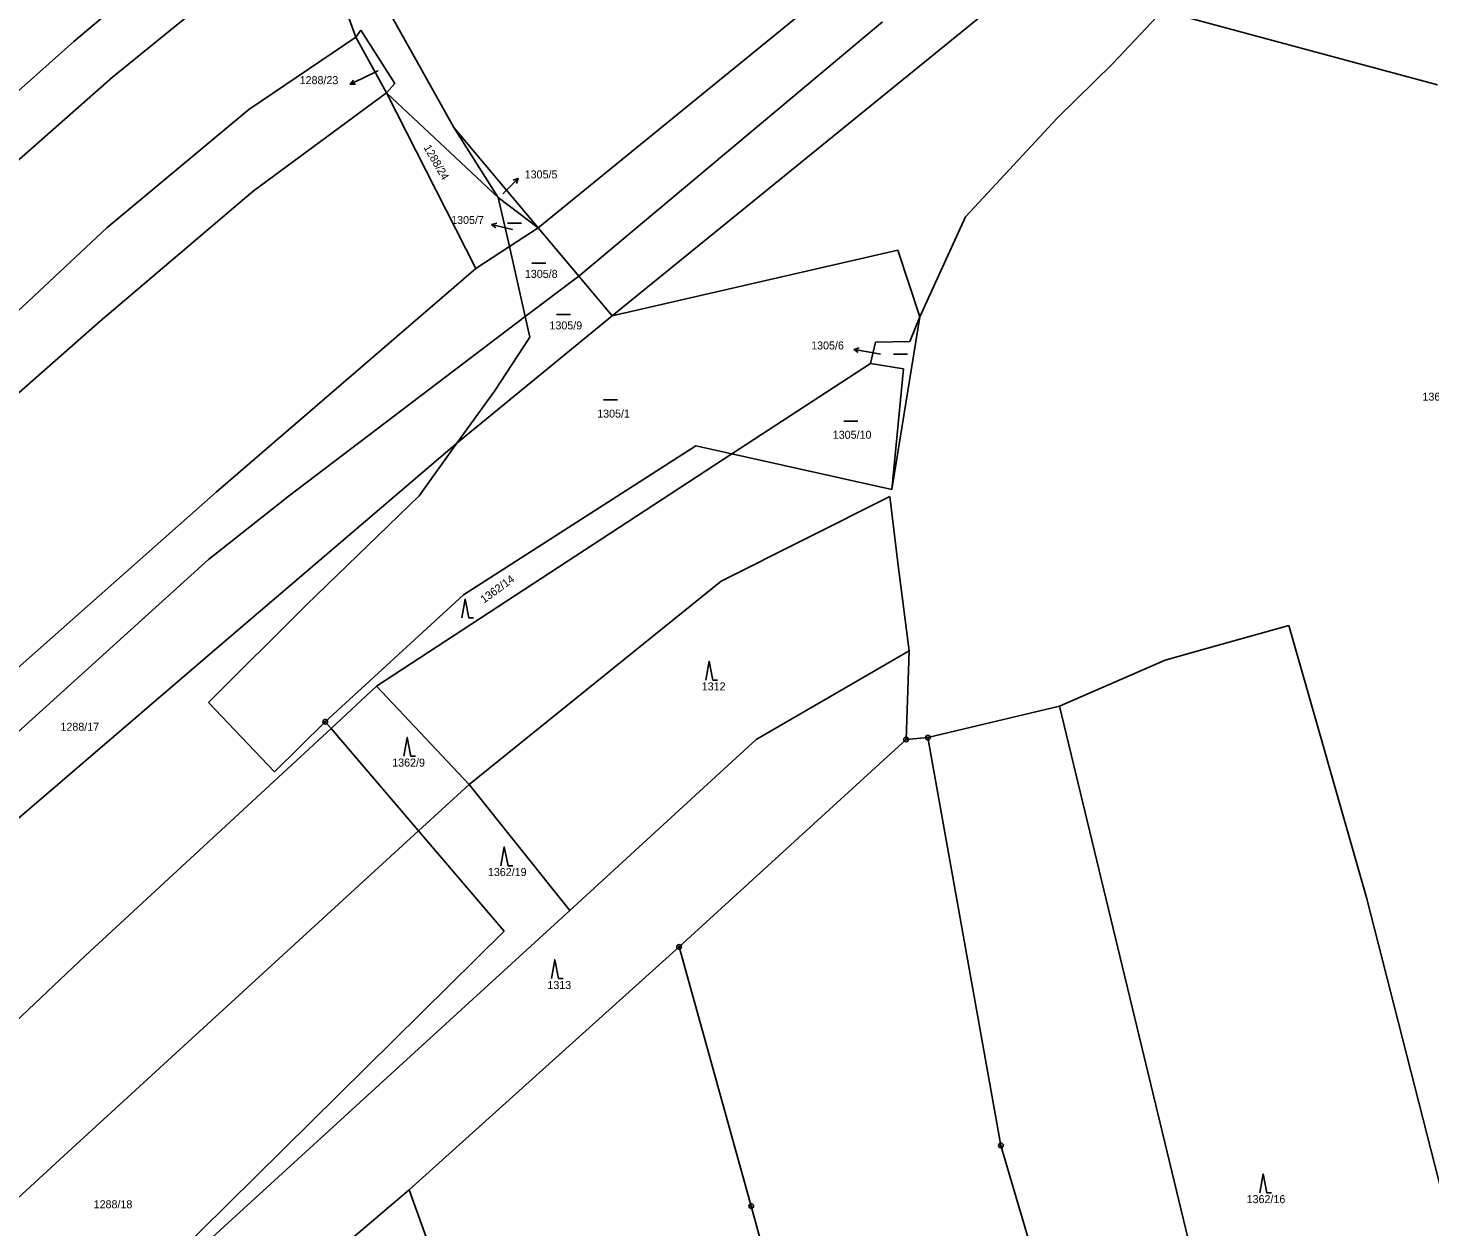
# Model space of a CAD drawing. Extents: x -763205 to -760228, y -1155311 to -1152844.
# Drawn here: x -761051 to -760753.2, y -1154559.9 to -1154305.4 of the extents above; entities that cross this region are included whole.
import ezdxf

# ---------------------------------------------------------------- set-up
doc = ezdxf.new("R2010")
doc.units = 0
for name, color, linetype in [('Vrstva 1', 7, 'Continuous'), ('Vrstva 16', 7, 'Continuous'), ('Vrstva 18', 7, 'Continuous'), ('Vrstva 24', 7, 'Continuous'), ('Vrstva 25', 7, 'Continuous'), ('Vrstva 6', 7, 'Continuous')]:
    doc.layers.add(name, color=color, linetype=linetype)

msp = doc.modelspace()

# ---------------------------------------------------------------- linework, layer by layer
at = {"layer": 'Vrstva 1'}
for p, q in [((-760975.81, -1154299.24), (-760968.63, -1154312.07)), ((-760968.63, -1154312.07), (-760960.56, -1154326.5)), ((-760960.56, -1154326.5), (-760951.18, -1154341.36)), ((-760960.56, -1154326.5), (-760942.66, -1154347.81)), ((-760951.18, -1154341.36), (-760948.8, -1154351.8)), ((-760942.66, -1154347.81), (-760934.06, -1154358.05)), ((-760948.8, -1154351.8), (-760945.42, -1154366.67)), ((-760926.95, -1154366.51), (-760866.27, -1154352.59)), ((-760866.27, -1154352.59), (-760861.61, -1154366.72)), ((-760934.06, -1154358.05), (-760926.95, -1154366.51)), ((-760945.42, -1154366.67), (-760944.43, -1154371.02)), ((-760867.56, -1154403.35), (-760861.61, -1154366.72)), ((-760951.98, -1154382.5), (-760944.43, -1154371.02)), ((-760959.92, -1154393.53), (-760951.98, -1154382.5)), ((-760967.97, -1154404.7), (-760959.92, -1154393.53)), ((-760958.55, -1154425.71), (-760909.22, -1154394.11)), ((-760909.22, -1154394.11), (-760901.51, -1154395.82)), ((-760901.51, -1154395.82), (-760867.56, -1154403.35)), ((-760991.9, -1154427.83), (-760967.97, -1154404.7)), ((-760987.89, -1154452.69), (-760958.55, -1154425.71)), ((-761012.72, -1154448.61), (-760991.9, -1154427.83)), ((-761012.72, -1154448.61), (-760998.66, -1154463.35)), ((-760998.66, -1154463.35), (-760987.89, -1154452.69)), ((-760987.89, -1154452.69), (-760986.67, -1154454.12)), ((-760986.67, -1154454.12), (-760968.11, -1154475.84)), ((-760912.75, -1154500.5), (-760864.51, -1154456.42)), ((-760864.51, -1154456.42), (-760859.9, -1154456.05)), ((-760859.9, -1154456.05), (-760844.39, -1154542.64)), ((-760968.11, -1154475.84), (-760949.92, -1154497.13)), ((-761024.03, -1154570.3), (-760949.92, -1154497.13)), ((-760912.75, -1154500.5), (-760897.41, -1154555.51)), ((-760844.39, -1154542.64), (-760806.91, -1154669.75)), ((-760897.41, -1154555.51), (-760860.25, -1154692.37))]:
    msp.add_line(p, q, dxfattribs=at)
at = {"layer": 'Vrstva 16'}
for p, q in [((-760982.602, -1154317.313), (-760979.9, -1154316.01)), ((-760976.75, -1154314.49), (-760979.9, -1154316.01)), ((-760946.935, -1154337.322), (-760949.06, -1154339.44)), ((-760950.19, -1154340.57), (-760949.06, -1154339.44)), ((-760952.555, -1154347.08), (-760949.64, -1154347.79)), ((-760948.12, -1154348.16), (-760949.64, -1154347.79)), ((-760875.577, -1154373.643), (-760872.62, -1154374.15)), ((-760869.93, -1154374.61), (-760872.62, -1154374.15))]:
    msp.add_line(p, q, dxfattribs=at)
for points in [[(-760981.484, -1154317.329), (-760982.602, -1154317.313), (-760981.919, -1154316.428)], [(-760947.996, -1154337.674), (-760946.935, -1154337.322), (-760947.29, -1154338.383)], [(-760951.702, -1154347.803), (-760952.555, -1154347.08), (-760951.465, -1154346.831)], [(-760874.676, -1154374.305), (-760875.577, -1154373.643), (-760874.507, -1154373.319)]]:
    msp.add_lwpolyline(points, dxfattribs=at)
at = {"layer": 'Vrstva 24'}
for centre, radius in [((-760987.89, -1154452.69), 0.5), ((-760987.89, -1154452.69), 0.1), ((-760864.51, -1154456.42), 0.5), ((-760864.51, -1154456.42), 0.1), ((-760859.9, -1154456.05), 0.5), ((-760859.9, -1154456.05), 0.1), ((-760912.75, -1154500.5), 0.5), ((-760912.75, -1154500.5), 0.1), ((-760844.39, -1154542.64), 0.5), ((-760844.39, -1154542.64), 0.1), ((-760897.41, -1154555.51), 0.5), ((-760897.41, -1154555.51), 0.1)]:
    msp.add_circle(centre, radius, dxfattribs=at)
at = {"layer": 'Vrstva 25'}
for p, q in [((-760949.21, -1154346.83), (-760946.21, -1154346.83)), ((-760944.04, -1154355.35), (-760941.04, -1154355.35)), ((-760938.81, -1154366.2), (-760935.81, -1154366.2)), ((-760867.2, -1154374.61), (-760864.2, -1154374.61)), ((-760928.83, -1154384.34), (-760925.83, -1154384.34)), ((-760877.75, -1154388.87), (-760874.75, -1154388.87))]:
    msp.add_line(p, q, dxfattribs=at)
for points in [[(-760958.88, -1154430.64), (-760958.18, -1154426.64), (-760957.38, -1154430.64), (-760956.38, -1154430.64)], [(-760907.06, -1154443.82), (-760906.36, -1154439.82), (-760905.56, -1154443.82), (-760904.56, -1154443.82)], [(-760971.2, -1154460), (-760970.5, -1154456), (-760969.7, -1154460), (-760968.7, -1154460)], [(-760950.58, -1154483.24), (-760949.88, -1154479.24), (-760949.08, -1154483.24), (-760948.08, -1154483.24)], [(-760939.84, -1154507.23), (-760939.14, -1154503.23), (-760938.34, -1154507.23), (-760937.34, -1154507.23)], [(-760789.41, -1154552.69), (-760788.71, -1154548.69), (-760787.91, -1154552.69), (-760786.91, -1154552.69)]]:
    msp.add_lwpolyline(points, dxfattribs=at)
at = {"layer": 'Vrstva 6'}
for p, q in [((-760942.66, -1154347.81), (-760796.67, -1154228.88)), ((-760989.88, -1154284.23), (-760981.38, -1154307.34)), ((-760926.95, -1154366.51), (-760828.72, -1154286.7)), ((-761041.32, -1154308.23), (-761020.74, -1154290.82)), ((-761033.07, -1154315.82), (-761010.32, -1154297.31)), ((-760820.62, -1154312.91), (-760810.09, -1154301.76)), ((-760810.09, -1154301.76), (-760751.67, -1154317.46)), ((-760934.06, -1154358.05), (-760869.56, -1154304.07)), ((-761101.31, -1154361.62), (-761041.32, -1154308.23)), ((-761004.1, -1154322.69), (-760981.38, -1154307.34)), ((-760981.38, -1154307.34), (-760980.37, -1154305.87)), ((-760981.38, -1154307.34), (-760974.91, -1154319.14)), ((-760980.37, -1154305.87), (-760973.14, -1154317.15)), ((-760832.36, -1154324.48), (-760820.62, -1154312.91)), ((-761073.77, -1154351.62), (-761033.07, -1154315.82)), ((-760974.91, -1154319.14), (-760973.14, -1154317.15)), ((-761003.23, -1154340.04), (-760974.91, -1154319.14)), ((-760974.91, -1154319.14), (-760951.18, -1154341.36)), ((-760974.91, -1154319.14), (-760955.95, -1154356.44)), ((-761034.31, -1154347.8), (-761004.1, -1154322.69)), ((-760851.89, -1154345.46), (-760832.36, -1154324.48)), ((-761035.71, -1154367.6), (-761003.23, -1154340.04)), ((-760951.18, -1154341.36), (-760942.66, -1154347.81)), ((-760861.61, -1154366.72), (-760851.89, -1154345.46)), ((-761088.59, -1154398.58), (-761034.31, -1154347.8)), ((-760948.8, -1154351.8), (-760942.66, -1154347.81)), ((-760955.95, -1154356.44), (-760948.8, -1154351.8)), ((-761011.08, -1154403.94), (-760955.95, -1154356.44)), ((-760945.42, -1154366.67), (-760934.06, -1154358.05)), ((-761141.9, -1154461.19), (-761035.71, -1154367.6)), ((-760995.47, -1154404.67), (-760945.42, -1154366.67)), ((-760959.92, -1154393.53), (-760926.95, -1154366.51)), ((-760863.76, -1154371.97), (-760861.61, -1154366.72)), ((-760872.09, -1154376.59), (-760871.05, -1154372.12)), ((-760871.05, -1154372.12), (-760863.76, -1154371.97)), ((-760901.51, -1154395.82), (-760872.09, -1154376.59)), ((-760872.09, -1154376.59), (-760865.1, -1154377.78)), ((-760867.56, -1154403.35), (-760865.1, -1154377.78)), ((-761011.39, -1154437.42), (-760959.92, -1154393.53)), ((-760976.99, -1154445.16), (-760901.51, -1154395.82)), ((-761084.85, -1154469.18), (-761011.08, -1154403.94)), ((-761012.73, -1154418.24), (-760995.47, -1154404.67)), ((-760903.81, -1154422.83), (-760868, -1154404.83)), ((-760868, -1154404.83), (-760866.21, -1154419.54)), ((-761058.57, -1154459.73), (-761012.73, -1154418.24)), ((-760866.21, -1154419.54), (-760863.88, -1154437.65)), ((-760957.36, -1154466), (-760903.81, -1154422.83)), ((-760800.69, -1154437.16), (-760783.21, -1154432.28)), ((-760783.21, -1154432.28), (-760766.72, -1154490.03)), ((-761089.36, -1154504.22), (-761011.39, -1154437.42)), ((-760896.37, -1154456.47), (-760863.88, -1154437.65)), ((-760864.51, -1154456.42), (-760863.88, -1154437.65)), ((-760809.48, -1154439.6), (-760800.69, -1154437.16)), ((-760831.95, -1154449.38), (-760809.48, -1154439.6)), ((-760986.67, -1154454.12), (-760976.99, -1154445.16)), ((-760976.99, -1154445.16), (-760957.36, -1154466)), ((-760859.9, -1154456.05), (-760831.95, -1154449.38)), ((-760831.95, -1154449.38), (-760799.32, -1154584.31)), ((-761038.88, -1154502.41), (-760986.67, -1154454.12)), ((-760935.94, -1154492.79), (-760896.37, -1154456.47)), ((-760968.11, -1154475.84), (-760957.36, -1154466)), ((-760957.36, -1154466), (-760935.94, -1154492.79)), ((-761043.42, -1154544.82), (-760968.11, -1154475.84)), ((-760766.72, -1154490.03), (-760749.66, -1154556.8)), ((-761022.9, -1154572.17), (-760935.94, -1154492.79)), ((-760970.06, -1154552.07), (-760912.75, -1154500.5)), ((-761094.39, -1154554.74), (-761038.88, -1154502.41)), ((-761094.15, -1154591.31), (-761043.42, -1154544.82)), ((-760983.74, -1154563.65), (-760970.06, -1154552.07)), ((-760970.06, -1154552.07), (-760930.28, -1154662.11))]:
    msp.add_line(p, q, dxfattribs=at)

# ---------------------------------------------------------------- texts
at = {"layer": 'Vrstva 16'}
for s, p in [('1288/23', (-760993.341, -1154317.31)), ('1305/5', (-760945.537, -1154337.32)), ('1305/7', (-760961.158, -1154347)), ('1305/6', (-760884.688, -1154373.64))]:
    msp.add_text(s, height=1.7, dxfattribs=at).set_placement(p)
at = {"layer": 'Vrstva 18'}
for s, height, p in [('1288/23', 0.1, (-760976.727, -1154314.49)), ('1305/5', 0.1, (-760950.167, -1154340.57)), ('1305/7', 0.1, (-760948.097, -1154348.16)), ('1305/8', 1.7, (-760945.497, -1154358.44)), ('1305/9', 1.7, (-760940.277, -1154369.38)), ('1305/6', 0.1, (-760869.907, -1154374.61)), ('1362/6', 1.7, (-760754.837, -1154384.5)), ('1305/1', 1.7, (-760930.137, -1154388.11)), ('1305/10', 1.7, (-760880.097, -1154392.6)), ('1312', 1.7, (-760907.927, -1154446.02)), ('1288/17', 1.7, (-761044.147, -1154454.59)), ('1362/9', 1.7, (-760973.677, -1154462.2)), ('1362/19', 1.7, (-760953.357, -1154485.44)), ('1313', 1.7, (-760940.717, -1154509.43)), ('1288/18', 1.7, (-761037.097, -1154555.98)), ('1362/16', 1.7, (-760792.187, -1154554.89))]:
    msp.add_text(s, height=height, dxfattribs=at).set_placement(p)
for s, rotation, p in [('1288/24', 300.0007, (-760967.084, -1154330.74)), ('1362/14', 36.38282, (-760954.164, -1154427.617))]:
    msp.add_text(s, height=1.7, rotation=rotation, dxfattribs=at).set_placement(p)

doc.saveas('drawing.dxf')
